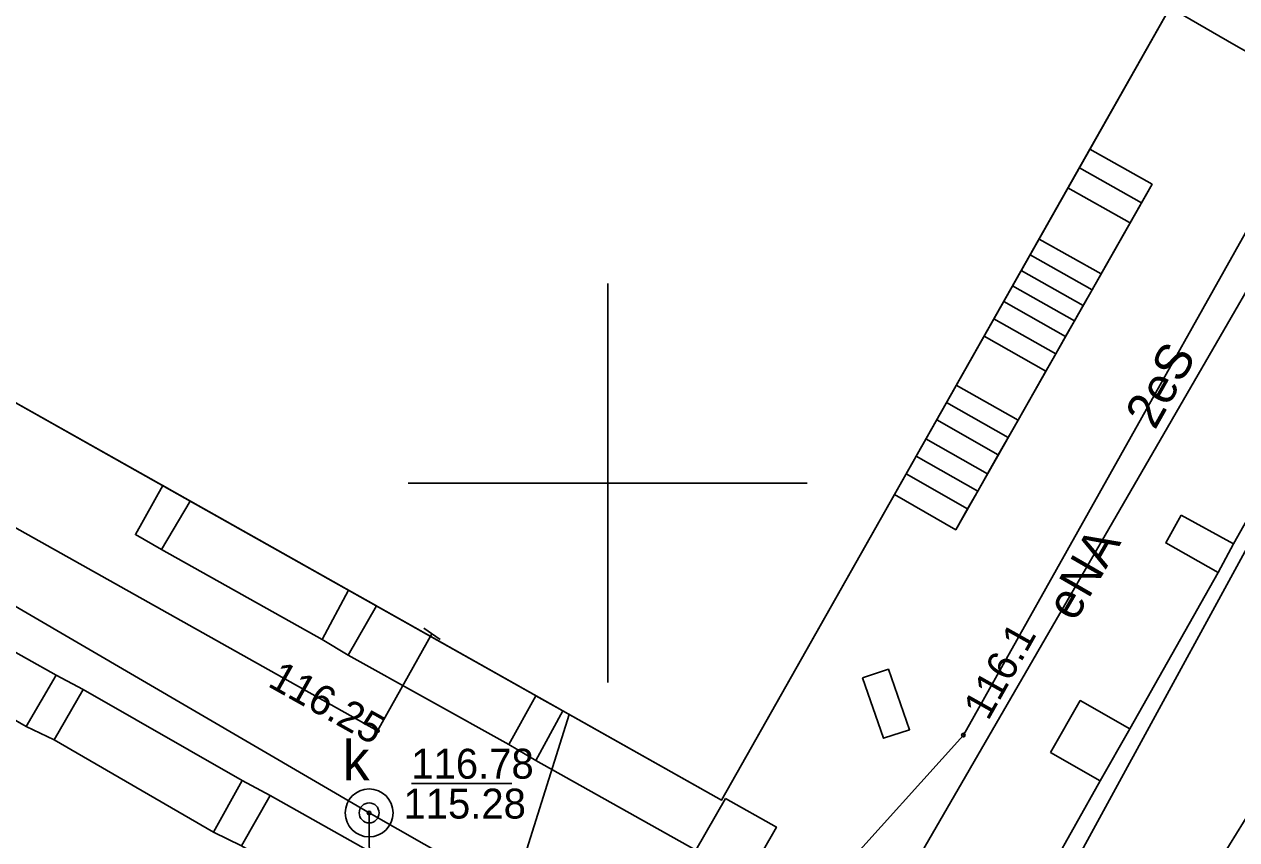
# Model space of a CAD drawing. Extents: x 6434771 to 6436222, y 5663454 to 5664782.
# Drawn here: x 6435485.38 to 6435515.76, y 5663991.06 to 5664011.5 of the extents above; entities that cross this region are included whole.
import ezdxf

# ---------------------------------------------------------------- set-up
doc = ezdxf.new("R2010")
doc.units = 0
for name, color, linetype in [('Warstwa 1', 7, 'Continuous'), ('Warstwa 10', 7, 'Continuous'), ('Warstwa 11', 7, 'Continuous'), ('Warstwa 12', 7, 'Continuous'), ('Warstwa 13', 7, 'Continuous'), ('Warstwa 14', 7, 'Continuous'), ('Warstwa 15', 7, 'Continuous'), ('Warstwa 20', 7, 'Continuous'), ('Warstwa 30', 7, 'Continuous'), ('Warstwa 36', 7, 'Continuous'), ('Warstwa 4', 7, 'Continuous'), ('Warstwa 5', 7, 'Continuous'), ('Warstwa 6', 7, 'Continuous'), ('Warstwa 63', 7, 'Continuous'), ('Warstwa 7', 7, 'Continuous'), ('Warstwa 8', 7, 'Continuous'), ('Warstwa 9', 7, 'Continuous')]:
    doc.layers.add(name, color=color, linetype=linetype)

msp = doc.modelspace()

# ---------------------------------------------------------------- linework, layer by layer
at = {"layer": 'Warstwa 1'}
msp.add_line((6435509.41, 5663980.93), (6435541.744, 5664033.383), dxfattribs=at)
msp.add_line((6435509.41, 5663980.93), (6435541.744, 5664033.383), dxfattribs=at)
for points in [[(6435470.858, 5664010.066), (6435502.85, 5663992.05), (6435516.6, 5664016.36), (6435484.497, 5664034.423), (6435482.05, 5664029.82), (6435477.17, 5664021.22)], [(6435514.37, 5663999.191), (6435515.681, 5663998.476), (6435515.292, 5663997.76), (6435513.981, 5663998.496)], [(6435506.38, 5663995.118), (6435506.912, 5663993.601), (6435507.564, 5663993.813), (6435507.033, 5663995.33)], [(6435486.179, 5663995.181), (6435486.855, 5663994.823), (6435486.13, 5663993.562), (6435485.424, 5663993.9)], [(6435511.098, 5663993.241), (6435511.838, 5663994.545), (6435513.08, 5663993.84), (6435512.339, 5663992.536)], [(6435490.838, 5663992.545), (6435491.543, 5663992.166), (6435490.818, 5663990.905), (6435490.122, 5663991.243)], [(6435502.953, 5663992.089), (6435504.225, 5663991.373), (6435503.479, 5663990.062), (6435502.208, 5663990.798)]]:
    msp.add_lwpolyline(points, close=True, dxfattribs=at)
for points in [[(6435489.536, 5663999.548), (6435488.817, 5663998.329), (6435488.162, 5663998.707), (6435488.847, 5663999.936), (6435489.536, 5663999.548)], [(6435494.206, 5663996.918), (6435493.496, 5663995.683), (6435492.841, 5663996.081), (6435493.5, 5663997.315), (6435494.206, 5663996.918)], [(6435498.876, 5663994.288), (6435498.194, 5663993.046), (6435497.519, 5663993.444), (6435498.201, 5663994.668), (6435498.876, 5663994.288)]]:
    msp.add_lwpolyline(points, dxfattribs=at)
at = {"layer": 'Warstwa 10'}
msp.add_lwpolyline([(6435507.945, 5664033.586), (6435509.15, 5664034.61), (6435525.36, 5664025.76), (6435526.17, 5664024.35), (6435522.1, 5664017.13), (6435517.75, 5664009.42), (6435516.25, 5664006.75), (6435508.91, 5663993.68), (6435505.78, 5663990.2), (6435493.88, 5663969.61), (6435492.79, 5663967.41), (6435492.23, 5663967.39), (6435480.28, 5663966.83), (6435479.05, 5663966.59)], dxfattribs=at)
at = {"layer": 'Warstwa 12'}
for points in [[(6435513.732, 5664030.323), (6435514.19, 5664031.07), (6435526.88, 5664023.62), (6435506.54, 5663988.46), (6435496.08, 5663969.12), (6435489.36, 5663972.27), (6435481.32, 5663974.34), (6435464.32, 5663970.34), (6435455.91, 5663967.5), (6435446.05, 5663978.39), (6435434.311, 5663978.9)], [(6435415.38, 5664024.04), (6435417.56, 5664022.835), (6435415.245, 5664018.69), (6435436, 5664006.97), (6435444.58, 5664021.645), (6435465.355, 5664009.99), (6435494.23, 5663993.79), (6435495.595, 5663996.22)], [(6435494.247, 5663980.236), (6435494.92, 5663981.12), (6435499.035, 5663994.198)]]:
    msp.add_lwpolyline(points, dxfattribs=at)
at = {"layer": 'Warstwa 14'}
msp.add_line((6435495.08, 5663992.463), (6435497.599, 5663992.463), dxfattribs=at)
for centre in [(6435494.23, 5663993.79), (6435508.91, 5663993.68), (6435494.02, 5663991.73), (6435494.02, 5663991.73)]:
    msp.add_circle(centre, 0.045, dxfattribs=at)
at = {"layer": 'Warstwa 15'}
msp.add_circle((6435494.02, 5663991.73), 0.6, dxfattribs=at)
at = {"layer": 'Warstwa 20'}
msp.add_line((6435495.803, 5663996.081), (6435495.387, 5663996.359), dxfattribs=at)
at = {"layer": 'Warstwa 30'}
for p, q in [((6435514.087, 5664011.916), (6435515.69, 5664010.99)), ((6435515.69, 5664010.99), (6435521.19, 5664007.86))]:
    msp.add_line(p, q, dxfattribs=at)
at = {"layer": 'Warstwa 36'}
for points in [[(6435507.184, 5663999.713), (6435508.72, 5663998.83), (6435513.64, 5664007.49), (6435512.081, 5664008.37), (6435507.184, 5663999.713)], [(6435513.375, 5664007.024), (6435511.817, 5664007.904)], [(6435513.07, 5664006.53), (6435511.53, 5664007.4)], [(6435512.363, 5664005.243), (6435510.81, 5664006.11)], [(6435512.135, 5664004.841), (6435510.581, 5664005.718)], [(6435511.912, 5664004.448), (6435510.358, 5664005.325)], [(6435511.697, 5664004.069), (6435510.144, 5664004.946)], [(6435511.473, 5664003.676), (6435509.921, 5664004.552)], [(6435511.226, 5664003.241), (6435509.675, 5664004.116)], [(6435510.979, 5664002.806), (6435509.429, 5664003.681)], [(6435510.28, 5664001.576), (6435508.734, 5664002.453)], [(6435510.033, 5664001.141), (6435508.488, 5664002.018)], [(6435509.786, 5664000.707), (6435508.242, 5664001.583)], [(6435509.516, 5664000.231), (6435507.972, 5664001.106)], [(6435509.269, 5663999.796), (6435507.726, 5664000.671)], [(6435509.017, 5663999.353), (6435507.475, 5664000.227)]]:
    msp.add_lwpolyline(points, dxfattribs=at)
at = {"layer": 'Warstwa 4'}
msp.add_circle((6435494.02, 5663991.73), 0.25, dxfattribs=at)
at = {"layer": 'Warstwa 6'}
msp.add_lwpolyline([(6435499.469, 5663986), (6435495.471, 5663988.236), (6435494.806, 5663988.614), (6435490.818, 5663990.905), (6435490.122, 5663991.243), (6435486.13, 5663993.562), (6435485.424, 5663993.9), (6435481.411, 5663996.199), (6435480.746, 5663996.587), (6435476.692, 5663998.806), (6435475.997, 5663999.234), (6435472.054, 5664001.472)], dxfattribs=at)
msp.add_circle((6435494.02, 5663991.73), 0.045, dxfattribs=at)
at = {"layer": 'Warstwa 63'}
for p, q in [((6435500, 5664005), (6435500, 5663995)), ((6435505, 5664000), (6435495, 5664000))]:
    msp.add_line(p, q, dxfattribs=at)
at = {"layer": 'Warstwa 7'}
for points in [[(6435469.556, 5664010.802), (6435467.9, 5664006.98), (6435494.02, 5663991.73)], [(6435494.02, 5663991.73), (6435508.04, 5663983.74), (6435521.19, 5664007.86)], [(6435494.02, 5663991.73), (6435494.045, 5663986.529), (6435493.94, 5663982.9)]]:
    msp.add_lwpolyline(points, dxfattribs=at)
at = {"layer": 'Warstwa 8'}
for p, q in [((6435481.411, 5663996.199), (6435485.424, 5663993.9)), ((6435485.424, 5663993.9), (6435486.13, 5663993.562)), ((6435486.13, 5663993.562), (6435490.122, 5663991.243)), ((6435490.122, 5663991.243), (6435490.818, 5663990.905))]:
    msp.add_line(p, q, dxfattribs=at)
at = {"layer": 'Warstwa 9'}
for p, q in [((6435512.081, 5664008.37), (6435516.6, 5664016.36)), ((6435512.081, 5664008.37), (6435513.64, 5664007.49)), ((6435474.755, 5664007.872), (6435489.536, 5663999.548)), ((6435513.375, 5664007.024), (6435513.64, 5664007.49)), ((6435512.363, 5664005.243), (6435513.375, 5664007.024)), ((6435512.135, 5664004.841), (6435512.363, 5664005.243)), ((6435511.912, 5664004.448), (6435512.135, 5664004.841)), ((6435511.697, 5664004.069), (6435511.912, 5664004.448)), ((6435511.473, 5664003.676), (6435511.697, 5664004.069)), ((6435511.226, 5664003.241), (6435511.473, 5664003.676)), ((6435510.979, 5664002.806), (6435511.226, 5664003.241)), ((6435510.28, 5664001.576), (6435510.979, 5664002.806)), ((6435515.681, 5663998.476), (6435517.909, 5664002.449)), ((6435515.681, 5663998.476), (6435517.909, 5664002.449)), ((6435510.033, 5664001.141), (6435510.28, 5664001.576)), ((6435509.786, 5664000.707), (6435510.033, 5664001.141)), ((6435509.516, 5664000.231), (6435509.786, 5664000.707)), ((6435509.269, 5663999.796), (6435509.516, 5664000.231)), ((6435502.85, 5663992.05), (6435507.184, 5663999.713)), ((6435507.184, 5663999.713), (6435508.72, 5663998.83)), ((6435509.017, 5663999.353), (6435509.269, 5663999.796)), ((6435488.817, 5663998.329), (6435489.536, 5663999.548)), ((6435488.817, 5663998.329), (6435489.536, 5663999.548)), ((6435489.536, 5663999.548), (6435502.85, 5663992.05)), ((6435508.72, 5663998.83), (6435509.017, 5663999.353)), ((6435515.292, 5663997.76), (6435515.681, 5663998.476)), ((6435515.292, 5663997.76), (6435515.681, 5663998.476)), ((6435488.817, 5663998.329), (6435492.841, 5663996.081)), ((6435488.817, 5663998.329), (6435492.841, 5663996.081)), ((6435513.08, 5663993.84), (6435515.292, 5663997.76)), ((6435513.08, 5663993.84), (6435515.292, 5663997.76)), ((6435482.136, 5663997.45), (6435486.179, 5663995.181)), ((6435492.841, 5663996.081), (6435493.496, 5663995.683)), ((6435492.841, 5663996.081), (6435493.496, 5663995.683)), ((6435493.496, 5663995.683), (6435497.519, 5663993.444)), ((6435493.496, 5663995.683), (6435497.519, 5663993.444)), ((6435486.179, 5663995.181), (6435486.855, 5663994.823)), ((6435486.855, 5663994.823), (6435490.838, 5663992.545)), ((6435512.339, 5663992.536), (6435513.08, 5663993.84)), ((6435512.339, 5663992.536), (6435513.08, 5663993.84)), ((6435497.519, 5663993.444), (6435498.194, 5663993.046)), ((6435497.519, 5663993.444), (6435498.194, 5663993.046)), ((6435498.194, 5663993.046), (6435502.208, 5663990.798)), ((6435498.194, 5663993.046), (6435502.208, 5663990.798)), ((6435490.838, 5663992.545), (6435491.543, 5663992.166)), ((6435509.886, 5663988.165), (6435512.339, 5663992.536)), ((6435509.886, 5663988.165), (6435512.339, 5663992.536)), ((6435491.543, 5663992.166), (6435495.546, 5663989.918))]:
    msp.add_line(p, q, dxfattribs=at)

# ---------------------------------------------------------------- texts
at = {"layer": 'Warstwa 11'}
msp.add_text('2eS', height=0.9, rotation=60.682, dxfattribs=at).set_placement((6435513.71, 5664001.307))
at = {"layer": 'Warstwa 13'}
msp.add_text('eNA', height=0.9, rotation=59.9486, dxfattribs=at).set_placement((6435511.707, 5663996.493))
at = {"layer": 'Warstwa 14'}
for s, rotation, p in [('116.1', 60.682, (6435509.529, 5663994.017)), ('116.25', 330.7055, (6435491.45, 5663994.92))]:
    msp.add_text(s, height=0.75, rotation=rotation, dxfattribs=at).set_placement(p)
msp.add_text('115.28', height=0.75, dxfattribs=at).set_placement((6435494.881, 5663991.588))
at = {"layer": 'Warstwa 5'}
msp.add_text('k', height=1, dxfattribs=at).set_placement((6435493.361, 5663992.549))
at = {"layer": 'Warstwa 6'}
msp.add_text('116.78', height=0.75, dxfattribs=at).set_placement((6435495.077, 5663992.588))

doc.saveas('drawing.dxf')
